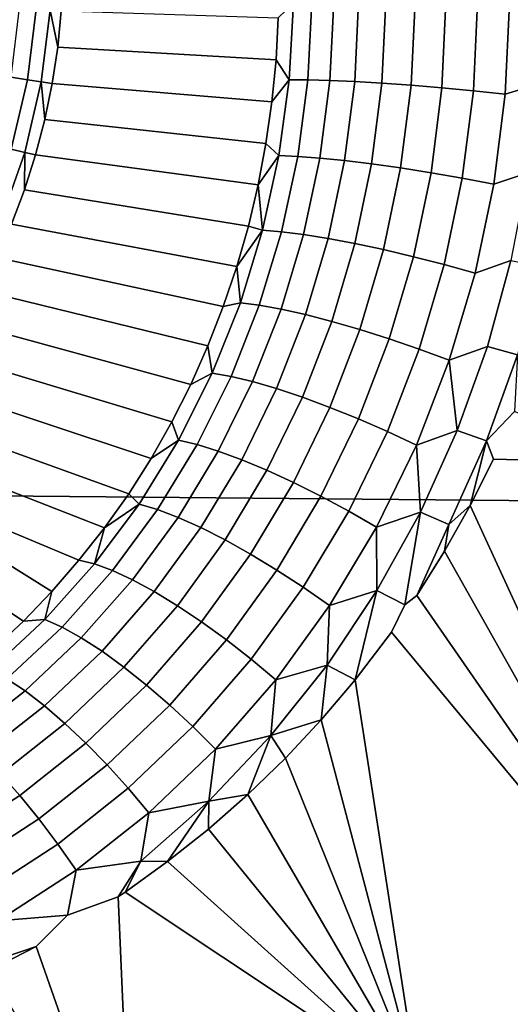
# Model space of a CAD drawing. Header units: metres. Extents: x -240 to 45, y -77 to 27.
# Tile 225 of 656: x -202.926 to -202.318, y 0.669 to 1.89. Entities that reach past the tile are written whole.
import ezdxf

# ---------------------------------------------------------------- set-up
doc = ezdxf.new("R2010")
doc.units = ezdxf.units.M
doc.layers.add('solid_102011X2', color=7, linetype='CONTINUOUS')

msp = doc.modelspace()

# ---------------------------------------------------------------- linework, layer by layer
at = {"layer": 'solid_102011X2'}
for points in [[(-201.363831, 1.926173, 325.827728), (-202.950867, 1.947891, 324.231354), (-203.000778, 1.300062, 324.272339), (-201.412796, 1.285566, 325.868591)], [(-202.324158, 1.798047, 268.76004), (-202.318695, 1.910455, 268.753876), (-202.279114, 1.920531, 268.749207), (-202.283508, 1.810174, 268.754608)], [(-202.586792, 1.910802, 268.611481), (-202.591934, 1.815738, 268.618134), (-202.608322, 1.840413, 268.581299), (-202.605591, 1.892497, 268.577667)], [(-202.591934, 1.815738, 268.618134), (-202.586792, 1.910802, 268.611481), (-202.563736, 1.911529, 268.64386), (-202.568756, 1.815678, 268.650452)], [(-202.568756, 1.815678, 268.650452), (-202.563736, 1.911529, 268.64386), (-202.536606, 1.912044, 268.672913), (-202.541534, 1.81495, 268.679413)], [(-202.541534, 1.81495, 268.679413), (-202.536606, 1.912044, 268.672913), (-202.505875, 1.912338, 268.69812), (-202.510773, 1.813567, 268.704559)], [(-202.510773, 1.813567, 268.704559), (-202.505875, 1.912338, 268.69812), (-202.472061, 1.912406, 268.719055), (-202.47699, 1.811553, 268.725433)], [(-202.47699, 1.811553, 268.725433), (-202.472061, 1.912406, 268.719055), (-202.435806, 1.912247, 268.735352), (-202.440781, 1.808943, 268.741638)], [(-202.440781, 1.808943, 268.741638), (-202.435806, 1.912247, 268.735352), (-202.397705, 1.911864, 268.746674), (-202.402802, 1.805784, 268.75293)], [(-202.402802, 1.805784, 268.75293), (-202.397705, 1.911864, 268.746674), (-202.358429, 1.911263, 268.752899), (-202.363693, 1.80213, 268.759125)], [(-202.363693, 1.80213, 268.759125), (-202.358429, 1.911263, 268.752899), (-202.318695, 1.910455, 268.753876), (-202.324158, 1.798047, 268.76004)], [(-202.905701, 1.903482, 267.926636), (-202.916489, 1.815709, 267.927216), (-202.936752, 1.818997, 267.906616), (-202.926193, 1.904939, 267.906036)], [(-202.888397, 1.902239, 267.950012), (-202.899368, 1.813022, 267.950592), (-202.916489, 1.815709, 267.927216), (-202.905701, 1.903482, 267.926636)], [(-202.899368, 1.813022, 267.950592), (-202.888397, 1.902239, 267.950012), (-202.879013, 1.855973, 267.975708), (-202.885773, 1.811001, 267.976196)], [(-202.888397, 1.902239, 267.950012), (-202.87468, 1.901244, 267.975616), (-202.879013, 1.855973, 267.975708)], [(-202.605591, 1.892497, 268.577667), (-202.608322, 1.840413, 268.581299), (-202.879013, 1.855973, 267.975708), (-202.87468, 1.901244, 267.975616)], [(-202.608322, 1.840413, 268.581299), (-202.613388, 1.788438, 268.586121), (-202.885773, 1.811001, 267.976196), (-202.879013, 1.855973, 267.975708)], [(-202.591934, 1.815738, 268.618134), (-202.613388, 1.788438, 268.586121), (-202.608322, 1.840413, 268.581299)], [(-202.916489, 1.815709, 267.927216), (-202.936584, 1.729612, 267.929291), (-202.956436, 1.734697, 267.90863), (-202.936752, 1.818997, 267.906616)], [(-202.899368, 1.813022, 267.950592), (-202.9198, 1.725509, 267.952698), (-202.936584, 1.729612, 267.929291), (-202.916489, 1.815709, 267.927216)], [(-202.9198, 1.725509, 267.952698), (-202.899368, 1.813022, 267.950592), (-202.894928, 1.76646, 267.977051), (-202.906433, 1.722481, 267.978302)], [(-202.899368, 1.813022, 267.950592), (-202.885773, 1.811001, 267.976196), (-202.894928, 1.76646, 267.977051)], [(-202.613388, 1.788438, 268.586121), (-202.620773, 1.736684, 268.592072), (-202.894928, 1.76646, 267.977051), (-202.885773, 1.811001, 267.976196)], [(-202.591934, 1.815738, 268.618134), (-202.604645, 1.721638, 268.628601), (-202.620773, 1.736684, 268.592072), (-202.613388, 1.788438, 268.586121)], [(-202.604645, 1.721638, 268.628601), (-202.591934, 1.815738, 268.618134), (-202.568756, 1.815678, 268.650452), (-202.581345, 1.720712, 268.660797)], [(-202.581345, 1.720712, 268.660797), (-202.568756, 1.815678, 268.650452), (-202.541534, 1.81495, 268.679413), (-202.554123, 1.718674, 268.689697)], [(-202.554123, 1.718674, 268.689697), (-202.541534, 1.81495, 268.679413), (-202.510773, 1.813567, 268.704559), (-202.523422, 1.715558, 268.714783)], [(-202.523422, 1.715558, 268.714783), (-202.510773, 1.813567, 268.704559), (-202.47699, 1.811553, 268.725433), (-202.489792, 1.711418, 268.735565)], [(-202.489792, 1.711418, 268.735565), (-202.47699, 1.811553, 268.725433), (-202.440781, 1.808943, 268.741638), (-202.453842, 1.706329, 268.75177)], [(-202.453842, 1.706329, 268.75177), (-202.440781, 1.808943, 268.741638), (-202.402802, 1.805784, 268.75293), (-202.416183, 1.700379, 268.763031)], [(-202.338409, 1.686327, 268.770142), (-202.324158, 1.798047, 268.76004), (-202.283508, 1.810174, 268.754608), (-202.296143, 1.700377, 268.763611)], [(-202.416183, 1.700379, 268.763031), (-202.402802, 1.805784, 268.75293), (-202.363693, 1.80213, 268.759125), (-202.377472, 1.693672, 268.769196)], [(-202.377472, 1.693672, 268.769196), (-202.363693, 1.80213, 268.759125), (-202.324158, 1.798047, 268.76004), (-202.338409, 1.686327, 268.770142)], [(-202.620773, 1.736684, 268.592072), (-202.630493, 1.685279, 268.599182), (-202.906433, 1.722481, 267.978302), (-202.894928, 1.76646, 267.977051)], [(-202.604645, 1.721638, 268.628601), (-202.630493, 1.685279, 268.599182), (-202.620773, 1.736684, 268.592072)], [(-202.9198, 1.725509, 267.952698), (-202.949448, 1.640726, 267.956299), (-202.965759, 1.646201, 267.932831), (-202.936584, 1.729612, 267.929291)], [(-202.949448, 1.640726, 267.956299), (-202.9198, 1.725509, 267.952698), (-202.920288, 1.679192, 267.97995), (-202.936417, 1.636722, 267.981964)], [(-202.9198, 1.725509, 267.952698), (-202.906433, 1.722481, 267.978302), (-202.920288, 1.679192, 267.97995)], [(-202.630493, 1.685279, 268.599182), (-202.642563, 1.634333, 268.607361), (-202.920288, 1.679192, 267.97995), (-202.906433, 1.722481, 267.978302)], [(-202.624878, 1.629196, 268.642639), (-202.630493, 1.685279, 268.599182), (-202.604645, 1.721638, 268.628601)], [(-202.624878, 1.629196, 268.642639), (-202.604645, 1.721638, 268.628601), (-202.581345, 1.720712, 268.660797), (-202.601501, 1.627309, 268.674744)], [(-202.601501, 1.627309, 268.674744), (-202.581345, 1.720712, 268.660797), (-202.554123, 1.718674, 268.689697), (-202.574326, 1.623878, 268.703552)], [(-202.574326, 1.623878, 268.703552), (-202.554123, 1.718674, 268.689697), (-202.523422, 1.715558, 268.714783), (-202.543808, 1.618966, 268.728577)], [(-202.543808, 1.618966, 268.728577), (-202.523422, 1.715558, 268.714783), (-202.489792, 1.711418, 268.735565), (-202.510498, 1.612656, 268.749329)], [(-202.510498, 1.612656, 268.749329), (-202.489792, 1.711418, 268.735565), (-202.453842, 1.706329, 268.75177), (-202.474976, 1.605062, 268.765503)], [(-202.474976, 1.605062, 268.765503), (-202.453842, 1.706329, 268.75177), (-202.416183, 1.700379, 268.763031), (-202.437866, 1.596315, 268.776764)], [(-202.437866, 1.596315, 268.776764), (-202.416183, 1.700379, 268.763031), (-202.377472, 1.693672, 268.769196), (-202.399826, 1.58657, 268.782959)], [(-202.361511, 1.575997, 268.783936), (-202.338409, 1.686327, 268.770142), (-202.296143, 1.700377, 268.763611), (-202.317062, 1.591759, 268.776062)], [(-202.399826, 1.58657, 268.782959), (-202.377472, 1.693672, 268.769196), (-202.338409, 1.686327, 268.770142), (-202.361511, 1.575997, 268.783936)], [(-202.642563, 1.634333, 268.607361), (-202.656952, 1.583993, 268.616608), (-202.936417, 1.636722, 267.981964), (-202.920288, 1.679192, 267.97995)], [(-202.624878, 1.629196, 268.642639), (-202.642563, 1.634333, 268.607361), (-202.630493, 1.685279, 268.599182)], [(-202.656952, 1.583993, 268.616608), (-202.673676, 1.534369, 268.626862), (-202.954803, 1.595193, 267.984344), (-202.936417, 1.636722, 267.981964)], [(-202.624878, 1.629196, 268.642639), (-202.656952, 1.583993, 268.616608), (-202.642563, 1.634333, 268.607361)], [(-202.652496, 1.539093, 268.659973), (-202.656952, 1.583993, 268.616608), (-202.624878, 1.629196, 268.642639)], [(-202.652496, 1.539093, 268.659973), (-202.624878, 1.629196, 268.642639), (-202.601501, 1.627309, 268.674744), (-202.62912, 1.536136, 268.691986)], [(-202.62912, 1.536136, 268.691986), (-202.601501, 1.627309, 268.674744), (-202.574326, 1.623878, 268.703552), (-202.602097, 1.531227, 268.720734)], [(-202.602097, 1.531227, 268.720734), (-202.574326, 1.623878, 268.703552), (-202.543808, 1.618966, 268.728577), (-202.571915, 1.524453, 268.745697)], [(-202.571915, 1.524453, 268.745697), (-202.543808, 1.618966, 268.728577), (-202.510498, 1.612656, 268.749329), (-202.539093, 1.515933, 268.766449)], [(-202.539093, 1.515933, 268.766449), (-202.510498, 1.612656, 268.749329), (-202.474976, 1.605062, 268.765503), (-202.504211, 1.505815, 268.782623)], [(-202.504211, 1.505815, 268.782623), (-202.474976, 1.605062, 268.765503), (-202.437866, 1.596315, 268.776764), (-202.46788, 1.494278, 268.793915)], [(-202.673676, 1.534369, 268.626862), (-202.692703, 1.485638, 268.638031), (-202.975388, 1.554729, 267.987091), (-202.954803, 1.595193, 267.984344)], [(-202.46788, 1.494278, 268.793915), (-202.437866, 1.596315, 268.776764), (-202.399826, 1.58657, 268.782959), (-202.430756, 1.481524, 268.800171)], [(-202.393463, 1.467778, 268.801239), (-202.361511, 1.575997, 268.783936), (-202.317062, 1.591759, 268.776062), (-202.346268, 1.484962, 268.791779)], [(-202.346268, 1.484962, 268.791779), (-202.317062, 1.591759, 268.776062), (-202.279236, 1.584107, 268.766266), (-202.309067, 1.47467, 268.781921)], [(-202.652496, 1.539093, 268.659973), (-202.673676, 1.534369, 268.626862), (-202.656952, 1.583993, 268.616608)], [(-202.430756, 1.481524, 268.800171), (-202.399826, 1.58657, 268.782959), (-202.361511, 1.575997, 268.783936), (-202.393463, 1.467778, 268.801239)], [(-202.692703, 1.485638, 268.638031), (-202.713989, 1.437917, 268.650116), (-202.998093, 1.515448, 267.990204), (-202.975388, 1.554729, 267.987091)], [(-202.652496, 1.539093, 268.659973), (-202.687378, 1.451994, 268.680206), (-202.692703, 1.485638, 268.638031), (-202.673676, 1.534369, 268.626862)], [(-202.687378, 1.451994, 268.680206), (-202.652496, 1.539093, 268.659973), (-202.62912, 1.536136, 268.691986), (-202.664078, 1.44786, 268.712158)], [(-202.664078, 1.44786, 268.712158), (-202.62912, 1.536136, 268.691986), (-202.602097, 1.531227, 268.720734), (-202.637329, 1.441389, 268.740875)], [(-202.637329, 1.441389, 268.740875), (-202.602097, 1.531227, 268.720734), (-202.571915, 1.524453, 268.745697), (-202.607635, 1.432696, 268.765808)], [(-202.713989, 1.437917, 268.650116), (-202.737503, 1.391375, 268.662964), (-203.022873, 1.477465, 267.993652), (-202.998093, 1.515448, 267.990204)], [(-202.607635, 1.432696, 268.765808), (-202.571915, 1.524453, 268.745697), (-202.539093, 1.515933, 268.766449), (-202.575485, 1.421932, 268.786591)], [(-202.575485, 1.421932, 268.786591), (-202.539093, 1.515933, 268.766449), (-202.504211, 1.505815, 268.782623), (-202.541473, 1.409286, 268.802826)], [(-202.541473, 1.409286, 268.802826), (-202.504211, 1.505815, 268.782623), (-202.46788, 1.494278, 268.793915), (-202.506165, 1.394982, 268.814209)], [(-202.506165, 1.394982, 268.814209), (-202.46788, 1.494278, 268.793915), (-202.430756, 1.481524, 268.800171), (-202.4702, 1.379269, 268.820557)], [(-202.687378, 1.451994, 268.680206), (-202.713989, 1.437917, 268.650116), (-202.692703, 1.485638, 268.638031)], [(-202.4702, 1.379269, 268.820557), (-202.430756, 1.481524, 268.800171), (-202.393463, 1.467778, 268.801239), (-202.434204, 1.362424, 268.821777)], [(-202.393463, 1.467778, 268.801239), (-202.346268, 1.484962, 268.791779), (-202.383728, 1.380647, 268.810577)], [(-202.383728, 1.380647, 268.810577), (-202.346268, 1.484962, 268.791779), (-202.309067, 1.47467, 268.781921), (-202.347305, 1.367766, 268.800629)], [(-202.737503, 1.391375, 268.662964), (-202.763184, 1.346124, 268.676575), (-203.049637, 1.440891, 267.997437), (-203.022873, 1.477465, 267.993652)], [(-202.434204, 1.362424, 268.821777), (-202.393463, 1.467778, 268.801239), (-202.383728, 1.380647, 268.810577)], [(-202.347305, 1.367766, 268.800629), (-202.309067, 1.47467, 268.781921), (-202.312714, 1.404271, 268.785736)], [(-202.687378, 1.451994, 268.680206), (-202.729309, 1.368566, 268.703033), (-202.737503, 1.391375, 268.662964), (-202.713989, 1.437917, 268.650116)], [(-202.729309, 1.368566, 268.703033), (-202.687378, 1.451994, 268.680206), (-202.664078, 1.44786, 268.712158), (-202.706223, 1.363153, 268.734955)], [(-202.706223, 1.363153, 268.734955), (-202.664078, 1.44786, 268.712158), (-202.637329, 1.441389, 268.740875), (-202.679916, 1.355046, 268.763641)], [(-202.679916, 1.355046, 268.763641), (-202.637329, 1.441389, 268.740875), (-202.607635, 1.432696, 268.765808), (-202.650894, 1.344387, 268.788635)], [(-202.763184, 1.346124, 268.676575), (-202.790985, 1.302344, 268.690765), (-203.078308, 1.405834, 268.001556), (-203.049637, 1.440891, 267.997437)], [(-202.650894, 1.344387, 268.788635), (-202.607635, 1.432696, 268.765808), (-202.575485, 1.421932, 268.786591), (-202.619644, 1.331364, 268.809479)], [(-202.619644, 1.331364, 268.809479), (-202.575485, 1.421932, 268.786591), (-202.541473, 1.409286, 268.802826), (-202.5867, 1.316204, 268.825806)], [(-202.790985, 1.302344, 268.690765), (-202.820816, 1.260136, 268.705566), (-203.10881, 1.372397, 268.005951), (-203.078308, 1.405834, 268.001556)], [(-202.5867, 1.316204, 268.825806), (-202.541473, 1.409286, 268.802826), (-202.506165, 1.394982, 268.814209), (-202.552673, 1.299175, 268.837311)], [(-202.552673, 1.299175, 268.837311), (-202.506165, 1.394982, 268.814209), (-202.4702, 1.379269, 268.820557), (-202.518143, 1.280575, 268.843842)], [(-202.347305, 1.367766, 268.800629), (-202.312714, 1.404271, 268.785736), (-202.130249, 1.339569, 268.705078), (-202.338852, 1.345274, 268.797974)], [(-202.729309, 1.368566, 268.703033), (-202.763184, 1.346124, 268.676575), (-202.737503, 1.391375, 268.662964)], [(-202.434204, 1.362424, 268.821777), (-202.383728, 1.380647, 268.810577), (-202.429398, 1.279514, 268.832123)], [(-202.429398, 1.279514, 268.832123), (-202.383728, 1.380647, 268.810577), (-202.347305, 1.367766, 268.800629), (-202.393921, 1.264103, 268.822144)], [(-202.820816, 1.260136, 268.705566), (-202.852585, 1.219671, 268.720795), (-203.141068, 1.340678, 268.010681), (-203.10881, 1.372397, 268.005951)], [(-202.729309, 1.368566, 268.703033), (-202.778076, 1.28943, 268.728058), (-202.790985, 1.302344, 268.690765), (-202.763184, 1.346124, 268.676575)], [(-202.778076, 1.28943, 268.728058), (-202.729309, 1.368566, 268.703033), (-202.706223, 1.363153, 268.734955), (-202.755341, 1.282652, 268.759949)], [(-202.518143, 1.280575, 268.843842), (-202.4702, 1.379269, 268.820557), (-202.434204, 1.362424, 268.821777), (-202.483734, 1.260731, 268.845215)], [(-202.755341, 1.282652, 268.759949), (-202.706223, 1.363153, 268.734955), (-202.679916, 1.355046, 268.763641), (-202.729675, 1.272852, 268.788696)], [(-202.483734, 1.260731, 268.845215), (-202.434204, 1.362424, 268.821777), (-202.429398, 1.279514, 268.832123)], [(-202.393921, 1.264103, 268.822144), (-202.347305, 1.367766, 268.800629), (-202.367767, 1.287507, 268.811127)], [(-202.347305, 1.367766, 268.800629), (-202.338852, 1.345274, 268.797974), (-202.367767, 1.287507, 268.811127)], [(-202.729675, 1.272852, 268.788696), (-202.679916, 1.355046, 268.763641), (-202.650894, 1.344387, 268.788635), (-202.701523, 1.260201, 268.813751)], [(-202.701523, 1.260201, 268.813751), (-202.650894, 1.344387, 268.788635), (-202.619644, 1.331364, 268.809479), (-202.671387, 1.244923, 268.834686)], [(-202.338852, 1.345274, 268.797974), (-202.130249, 1.339569, 268.705078), (-202.083923, 0.670511, 268.69342), (-202.367767, 1.287507, 268.811127)], [(-202.886185, 1.181037, 268.73642), (-202.921524, 1.144375, 268.752258), (-203.174957, 1.310769, 268.015686), (-203.141068, 1.340678, 268.010681)], [(-202.852585, 1.219671, 268.720795), (-202.886185, 1.181037, 268.73642), (-203.141068, 1.340678, 268.010681)], [(-202.671387, 1.244923, 268.834686), (-202.619644, 1.331364, 268.809479), (-202.5867, 1.316204, 268.825806), (-202.639786, 1.227285, 268.851166)], [(-202.921524, 1.144375, 268.752258), (-202.958481, 1.109756, 268.768341), (-203.210388, 1.282758, 268.020966), (-203.174957, 1.310769, 268.015686)], [(-202.639786, 1.227285, 268.851166), (-202.5867, 1.316204, 268.825806), (-202.552673, 1.299175, 268.837311), (-202.607285, 1.207597, 268.862854)], [(-201.412796, 1.285566, 325.868591), (-203.000778, 1.300062, 324.272339), (-203.030762, 0.650211, 324.296967), (-201.442215, 0.642961, 325.893158)], [(-202.778076, 1.28943, 268.728058), (-202.820816, 1.260136, 268.705566), (-202.790985, 1.302344, 268.690765)], [(-202.607285, 1.207597, 268.862854), (-202.552673, 1.299175, 268.837311), (-202.518143, 1.280575, 268.843842), (-202.574463, 1.186205, 268.869598)], [(-202.83342, 1.215189, 268.754822), (-202.820816, 1.260136, 268.705566), (-202.778076, 1.28943, 268.728058)], [(-202.83342, 1.215189, 268.754822), (-202.778076, 1.28943, 268.728058), (-202.755341, 1.282652, 268.759949), (-202.811218, 1.206981, 268.786774)], [(-202.811218, 1.206981, 268.786774), (-202.755341, 1.282652, 268.759949), (-202.729675, 1.272852, 268.788696), (-202.786362, 1.195455, 268.815582)], [(-202.399414, 1.231053, 268.825165), (-202.367767, 1.287507, 268.811127), (-202.083923, 0.670511, 268.69342)], [(-202.393921, 1.264103, 268.822144), (-202.367767, 1.287507, 268.811127), (-202.399414, 1.231053, 268.825165)], [(-202.786362, 1.195455, 268.815582), (-202.729675, 1.272852, 268.788696), (-202.701523, 1.260201, 268.813751), (-202.759323, 1.180812, 268.840759)], [(-202.574463, 1.186205, 268.869598), (-202.518143, 1.280575, 268.843842), (-202.483734, 1.260731, 268.845215), (-202.54187, 1.163485, 268.871216)], [(-202.483734, 1.260731, 268.845215), (-202.429398, 1.279514, 268.832123), (-202.4832, 1.182269, 268.856171)], [(-202.4832, 1.182269, 268.856171), (-202.429398, 1.279514, 268.832123), (-202.448822, 1.164398, 268.846161)], [(-202.429398, 1.279514, 268.832123), (-202.393921, 1.264103, 268.822144), (-202.433777, 1.176093, 268.839996), (-202.448822, 1.164398, 268.846161)], [(-202.83342, 1.215189, 268.754822), (-202.852585, 1.219671, 268.720795), (-202.820816, 1.260136, 268.705566)], [(-202.759323, 1.180812, 268.840759), (-202.701523, 1.260201, 268.813751), (-202.671387, 1.244923, 268.834686), (-202.73053, 1.163309, 268.861877)], [(-202.54187, 1.163485, 268.871216), (-202.483734, 1.260731, 268.845215), (-202.4832, 1.182269, 268.856171)], [(-202.393921, 1.264103, 268.822144), (-202.399414, 1.231053, 268.825165), (-202.433777, 1.176093, 268.839996)], [(-202.73053, 1.163309, 268.861877), (-202.671387, 1.244923, 268.834686), (-202.639786, 1.227285, 268.851166), (-202.700531, 1.143255, 268.87854)], [(-202.700531, 1.143255, 268.87854), (-202.639786, 1.227285, 268.851166), (-202.607285, 1.207597, 268.862854), (-202.669815, 1.121, 268.890503)], [(-202.433777, 1.176093, 268.839996), (-202.399414, 1.231053, 268.825165), (-202.083923, 0.670511, 268.69342)], [(-202.83342, 1.215189, 268.754822), (-202.895004, 1.146442, 268.782898), (-202.886185, 1.181037, 268.73642), (-202.852585, 1.219671, 268.720795)], [(-202.895004, 1.146442, 268.782898), (-202.83342, 1.215189, 268.754822), (-202.811218, 1.206981, 268.786774), (-202.87355, 1.136769, 268.814941)], [(-202.87355, 1.136769, 268.814941), (-202.811218, 1.206981, 268.786774), (-202.786362, 1.195455, 268.815582), (-202.849747, 1.123513, 268.843903)], [(-202.669815, 1.121, 268.890503), (-202.607285, 1.207597, 268.862854), (-202.574463, 1.186205, 268.869598), (-202.638947, 1.096937, 268.897491)], [(-202.849747, 1.123513, 268.843903), (-202.786362, 1.195455, 268.815582), (-202.759323, 1.180812, 268.840759), (-202.824036, 1.106907, 268.869263)], [(-202.638947, 1.096937, 268.897491), (-202.574463, 1.186205, 268.869598), (-202.54187, 1.163485, 268.871216), (-202.608475, 1.071487, 268.899414)], [(-202.895004, 1.146442, 268.782898), (-202.921524, 1.144375, 268.752258), (-202.886185, 1.181037, 268.73642)], [(-202.824036, 1.106907, 268.869263), (-202.759323, 1.180812, 268.840759), (-202.73053, 1.163309, 268.861877), (-202.79686, 1.087241, 268.890625)], [(-202.544983, 1.089611, 268.882355), (-202.4832, 1.182269, 268.856171), (-202.510315, 1.071242, 268.871796)], [(-202.54187, 1.163485, 268.871216), (-202.4832, 1.182269, 268.856171), (-202.544983, 1.089611, 268.882355)], [(-202.4832, 1.182269, 268.856171), (-202.448822, 1.164398, 268.846161), (-202.465027, 1.130703, 268.85318), (-202.510315, 1.071242, 268.871796)], [(-202.448822, 1.164398, 268.846161), (-202.433777, 1.176093, 268.839996), (-202.083923, 0.670511, 268.69342), (-202.465027, 1.130703, 268.85318)], [(-202.79686, 1.087241, 268.890625), (-202.73053, 1.163309, 268.861877), (-202.700531, 1.143255, 268.87854), (-202.768707, 1.064862, 268.907532)], [(-202.608475, 1.071487, 268.899414), (-202.54187, 1.163485, 268.871216), (-202.544983, 1.089611, 268.882355)], [(-202.895004, 1.146442, 268.782898), (-202.962479, 1.083754, 268.811859), (-202.958481, 1.109756, 268.768341), (-202.921524, 1.144375, 268.752258)], [(-202.962479, 1.083754, 268.811859), (-202.895004, 1.146442, 268.782898), (-202.87355, 1.136769, 268.814941), (-202.941971, 1.072616, 268.844055)], [(-202.941971, 1.072616, 268.844055), (-202.87355, 1.136769, 268.814941), (-202.849747, 1.123513, 268.843903), (-202.919464, 1.057662, 268.87323)], [(-202.768707, 1.064862, 268.907532), (-202.700531, 1.143255, 268.87854), (-202.669815, 1.121, 268.890503), (-202.740051, 1.040162, 268.919769)], [(-202.510315, 1.071242, 268.871796), (-202.465027, 1.130703, 268.85318), (-202.083923, 0.670511, 268.69342), (-202.432129, 0.56618, 268.845001)], [(-202.919464, 1.057662, 268.87323), (-202.849747, 1.123513, 268.843903), (-202.824036, 1.106907, 268.869263), (-202.89534, 1.039156, 268.898834)], [(-202.740051, 1.040162, 268.919769), (-202.669815, 1.121, 268.890503), (-202.638947, 1.096937, 268.897491), (-202.711411, 1.013575, 268.927094)], [(-202.89534, 1.039156, 268.898834), (-202.824036, 1.106907, 268.869263), (-202.79686, 1.087241, 268.890625), (-202.870026, 1.017423, 268.920471)], [(-202.870026, 1.017423, 268.920471), (-202.79686, 1.087241, 268.890625), (-202.768707, 1.064862, 268.907532), (-202.843979, 0.992844, 268.937714)], [(-202.711411, 1.013575, 268.927094), (-202.638947, 1.096937, 268.897491), (-202.608475, 1.071487, 268.899414), (-202.683273, 0.985568, 268.929352)], [(-202.614548, 1.002272, 268.9104), (-202.544983, 1.089611, 268.882355), (-202.552322, 1.021693, 268.88858)], [(-202.608475, 1.071487, 268.899414), (-202.544983, 1.089611, 268.882355), (-202.614548, 1.002272, 268.9104)], [(-202.544983, 1.089611, 268.882355), (-202.510315, 1.071242, 268.871796), (-202.552322, 1.021693, 268.88858)], [(-203.016113, 1.015117, 268.873657), (-202.941971, 1.072616, 268.844055), (-202.919464, 1.057662, 268.87323), (-202.995132, 0.998536, 268.903076)], [(-202.843979, 0.992844, 268.937714), (-202.768707, 1.064862, 268.907532), (-202.740051, 1.040162, 268.919769), (-202.817642, 0.965851, 268.950287)], [(-202.683273, 0.985568, 268.929352), (-202.608475, 1.071487, 268.899414), (-202.614548, 1.002272, 268.9104)], [(-202.552322, 1.021693, 268.88858), (-202.510315, 1.071242, 268.871796), (-202.432129, 0.56618, 268.845001)], [(-202.995132, 0.998536, 268.903076), (-202.919464, 1.057662, 268.87323), (-202.89534, 1.039156, 268.898834), (-202.972839, 0.978234, 268.929016)], [(-202.972839, 0.978234, 268.929016), (-202.89534, 1.039156, 268.898834), (-202.870026, 1.017423, 268.920471), (-202.949646, 0.954566, 268.950989)], [(-202.817642, 0.965851, 268.950287), (-202.740051, 1.040162, 268.919769), (-202.711411, 1.013575, 268.927094), (-202.791473, 0.936919, 268.957977)], [(-202.949646, 0.954566, 268.950989), (-202.870026, 1.017423, 268.920471), (-202.843979, 0.992844, 268.937714), (-202.925964, 0.927948, 268.968597)], [(-202.614548, 1.002272, 268.9104), (-202.552322, 1.021693, 268.88858), (-202.596695, 0.974237, 268.905853)], [(-202.596695, 0.974237, 268.905853), (-202.552322, 1.021693, 268.88858), (-202.432129, 0.56618, 268.845001)], [(-202.791473, 0.936919, 268.957977), (-202.711411, 1.013575, 268.927094), (-202.683273, 0.985568, 268.929352), (-202.765945, 0.906555, 268.960632)], [(-202.691635, 0.920987, 268.939911), (-202.614548, 1.002272, 268.9104), (-202.643295, 0.929057, 268.923523)], [(-202.683273, 0.985568, 268.929352), (-202.614548, 1.002272, 268.9104), (-202.691635, 0.920987, 268.939911)], [(-202.614548, 1.002272, 268.9104), (-202.596695, 0.974237, 268.905853), (-202.643295, 0.929057, 268.923523)], [(-202.925964, 0.927948, 268.968597), (-202.843979, 0.992844, 268.937714), (-202.817642, 0.965851, 268.950287), (-202.902191, 0.898849, 268.981598)], [(-202.765945, 0.906555, 268.960632), (-202.683273, 0.985568, 268.929352), (-202.691635, 0.920987, 268.939911)], [(-202.902191, 0.898849, 268.981598), (-202.817642, 0.965851, 268.950287), (-202.791473, 0.936919, 268.957977), (-202.878738, 0.867777, 268.989685)], [(-202.643295, 0.929057, 268.923523), (-202.596695, 0.974237, 268.905853), (-202.432129, 0.56618, 268.845001)], [(-203.035263, 0.899368, 268.98172), (-202.949646, 0.954566, 268.950989), (-202.925964, 0.927948, 268.968597), (-203.014175, 0.870909, 268.999756)], [(-202.878738, 0.867777, 268.989685), (-202.791473, 0.936919, 268.957977), (-202.765945, 0.906555, 268.960632), (-202.856049, 0.835281, 268.992798)], [(-202.692047, 0.88621, 268.941528), (-202.643295, 0.929057, 268.923523), (-202.432129, 0.56618, 268.845001)], [(-202.691635, 0.920987, 268.939911), (-202.643295, 0.929057, 268.923523), (-202.692047, 0.88621, 268.941528)], [(-203.014175, 0.870909, 268.999756), (-202.925964, 0.927948, 268.968597), (-202.902191, 0.898849, 268.981598), (-202.99321, 0.839922, 269.013214)], [(-202.775894, 0.84649, 268.97049), (-202.691635, 0.920987, 268.939911), (-202.742752, 0.84589, 268.959717)], [(-202.765945, 0.906555, 268.960632), (-202.691635, 0.920987, 268.939911), (-202.775894, 0.84649, 268.97049)], [(-202.691635, 0.920987, 268.939911), (-202.692047, 0.88621, 268.941528), (-202.742752, 0.84589, 268.959717)], [(-202.856049, 0.835281, 268.992798), (-202.765945, 0.906555, 268.960632), (-202.775894, 0.84649, 268.97049)], [(-202.99321, 0.839922, 269.013214), (-202.902191, 0.898849, 268.981598), (-202.878738, 0.867777, 268.989685), (-202.972717, 0.80695, 269.02179)], [(-202.742752, 0.84589, 268.959717), (-202.692047, 0.88621, 268.941528), (-202.432129, 0.56618, 268.845001)], [(-202.972717, 0.80695, 269.02179), (-202.878738, 0.867777, 268.989685), (-202.856049, 0.835281, 268.992798), (-202.953064, 0.772573, 269.02536)], [(-202.856049, 0.835281, 268.992798), (-202.775894, 0.84649, 268.97049), (-202.804199, 0.802175, 268.98111), (-202.866928, 0.779525, 269.00174)], [(-202.775894, 0.84649, 268.97049), (-202.795395, 0.808119, 268.978088), (-202.804199, 0.802175, 268.98111)], [(-202.775894, 0.84649, 268.97049), (-202.742752, 0.84589, 268.959717), (-202.795395, 0.808119, 268.978088)], [(-202.795395, 0.808119, 268.978088), (-202.742752, 0.84589, 268.959717), (-202.432129, 0.56618, 268.845001)], [(-202.953064, 0.772573, 269.02536), (-202.856049, 0.835281, 268.992798), (-202.866928, 0.779525, 269.00174)], [(-202.795395, 0.808119, 268.978088), (-202.432129, 0.56618, 268.845001), (-202.786804, 0.401452, 268.976685), (-202.804199, 0.802175, 268.98111)], [(-202.866928, 0.779525, 269.00174), (-202.804199, 0.802175, 268.98111), (-202.786804, 0.401452, 268.976685), (-202.905685, 0.74076, 269.014862)], [(-202.953064, 0.772573, 269.02536), (-202.866928, 0.779525, 269.00174), (-202.905685, 0.74076, 269.014862), (-202.964203, 0.720808, 269.033264)], [(-202.964203, 0.720808, 269.033264), (-202.905685, 0.74076, 269.014862), (-202.963104, 0.711298, 269.033112)], [(-202.963104, 0.711298, 269.033112), (-202.905685, 0.74076, 269.014862), (-202.786804, 0.401452, 268.976685)], [(-203.021927, 0.684674, 269.051208), (-202.963104, 0.711298, 269.033112), (-202.786804, 0.401452, 268.976685)], [(-203.067062, 0.671016, 269.064667), (-203.021927, 0.684674, 269.051208), (-202.786804, 0.401452, 268.976685), (-203.081955, 0.661017, 269.069092)], [(-202.083923, 0.670511, 268.69342), (-202.068375, 0, 268.689514), (-202.296402, 0, 268.790863), (-202.432129, 0.56618, 268.845001)]]:
    msp.add_3dface(points, dxfattribs=at)

doc.saveas('drawing.dxf')
